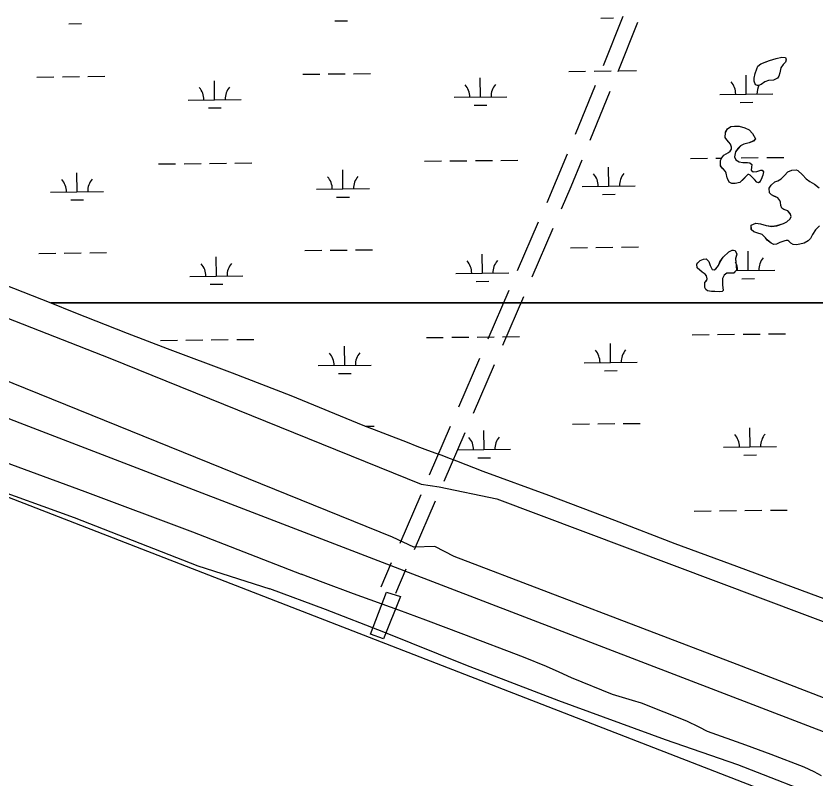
# Model space of a CAD drawing. Extents: x 3734862 to 3772949, y 391520 to 417239.
# Drawn here: x 3744100 to 3745610, y 410769 to 412208 of the extents above; entities that cross this region are included whole.
import ezdxf

# ---------------------------------------------------------------- set-up
doc = ezdxf.new("R2010")
doc.units = 0
for name, color, linetype in [('V-BRDG-OTLN', 7, 'Continuous'), ('V-LEVE-TOET', 7, 'Continuous'), ('V-ROAD-CNTR', 7, 'Continuous'), ('V-SITE-VEGE', 7, 'Continuous'), ('V-TOPO-SHOR', 7, 'Continuous'), ('V-WETL-SWMP', 7, 'Continuous')]:
    doc.layers.add(name, color=color, linetype=linetype)

msp = doc.modelspace()

# ---------------------------------------------------------------- linework, layer by layer
at = {"layer": 'V-BRDG-OTLN'}
msp.add_lwpolyline([(3744768.8, 411042), (3744799.3, 411120.8), (3744826, 411112.9), (3744793.5, 411033.3)], close=True, dxfattribs=at)
at = {"layer": 'V-LEVE-TOET'}
for points in [[(3744926.8, 411188.3), (3744890.4, 411207.3), (3744850.8, 411205.9), (3744810.7, 411224.9), (3744044.1, 411535), (3743485.6, 411757.3), (3743467, 411746.5), (3743430.2, 411739.8), (3743419.1, 411736.3), (3743236.4, 411801.8), (3743192.8, 411831.9), (3743145.7, 411873.1), (3742641.7, 412061.3), (3741586.5, 412475.4), (3741466, 412517.8), (3741404.7, 412536.6), (3741298.7, 412571.4), (3740527, 412789.8), (3739719, 413038.2), (3738899.6, 413268.3), (3738854.4, 413281.1)], [(3743469.8, 411878.6), (3744276.8, 411562.5), (3744864.5, 411325.1), (3744898.6, 411320.1), (3745007.8, 411297.3)], [(3745007.8, 411297.3), (3746587.4, 410703.3), (3748006.1, 410138.8), (3748071.4, 410105.8)], [(3748011.3, 410017.9), (3746833.7, 410454.8), (3745461, 410984.5), (3744926.8, 411188.3)]]:
    msp.add_lwpolyline(points, dxfattribs=at)
at = {"layer": 'V-ROAD-CNTR'}
for points in [[(3738852, 413216.3), (3739597.6, 412997), (3740128.2, 412846.1), (3740911.5, 412622.8), (3741371.7, 412476), (3742051.4, 412232), (3742605.7, 412017.1), (3743130.7, 411814.9), (3743608.3, 411634.1), (3744107.4, 411440.8)], [(3745208.6, 412115.1), (3745246.2, 412207.7)], [(3745236.4, 412103.8), (3745274, 412196.4)], [(3745155.8, 411985.4), (3745193.5, 412078)], [(3745183.6, 411974.1), (3745221.3, 412066.7)], [(3745102.3, 411856.4), (3745120.4, 411898.3), (3745140.8, 411948.3)], [(3745129.9, 411844.5), (3745148.1, 411886.7), (3745168.6, 411937)], [(3745046.8, 411727.8), (3745086.5, 411819.6)], [(3745074.4, 411715.9), (3745114, 411807.7)], [(3744991.3, 411599.3), (3745031, 411691.1)], [(3745018.9, 411587.4), (3745058.5, 411679.2)], [(3744935.8, 411470.8), (3744975.5, 411562.6)], [(3744963.4, 411458.9), (3745003, 411550.7)], [(3744107.4, 411440.8), (3744832.3, 411162.2), (3746024.9, 410704.1), (3747060.1, 410305.2), (3748083.6, 409911.3)], [(3744880.3, 411342.3), (3744920, 411434.1)], [(3744907.9, 411330.4), (3744947.5, 411422.2)], [(3744824.8, 411213.7), (3744864.5, 411305.5)], [(3744852.3, 411201.8), (3744892, 411293.6)], [(3744789.1, 411131.1), (3744808.9, 411177)], [(3744816.7, 411119.2), (3744836.5, 411165.1)]]:
    msp.add_lwpolyline(points, dxfattribs=at)
at = {"layer": 'V-SITE-VEGE'}
msp.add_lwpolyline([(3743285.3, 411610.3), (3746427, 410392), (3746447.8, 410376.4), (3746448.2, 410375.8), (3746448.1, 410375.2), (3746439.8, 410355.7), (3746405.3, 410278.8)], dxfattribs=at)
at = {"layer": 'V-TOPO-SHOR'}
for points in [[(3738856.9, 413083.7), (3739161.6, 412995.9), (3739452.4, 412912.1), (3739705.5, 412839.6), (3740003.1, 412755.6), (3740393.5, 412645.8), (3740671.5, 412564.1), (3740972.5, 412480.8), (3741257.8, 412388.9), (3741438.8, 412334.5), (3741752.7, 412215.1), (3741995.4, 412125.2), (3742217.9, 412039.1), (3742410.1, 411964.3), (3742754, 411823.4), (3743083.5, 411701.7), (3743238, 411641.7), (3743590.1, 411495.3), (3743868.3, 411385.2), (3744209.8, 411261.9), (3744443, 411170.9), (3744579.1, 411127.5)], [(3745520.4, 412086.6), (3745513.4, 412083.8), (3745506.7, 412078.8), (3745501.6, 412077.4), (3745499.4, 412077.1), (3745496.1, 412078.2), (3745493, 412085.2), (3745493.3, 412090.8), (3745495.5, 412099.8), (3745498.2, 412108.7), (3745500.5, 412113.8), (3745505.6, 412118.1), (3745515.2, 412121.6), (3745522.2, 412124), (3745535, 412128.2), (3745545.3, 412130.6), (3745552.3, 412130.1), (3745554, 412125.7), (3745552.5, 412121.3), (3745548, 412116.7), (3745543.5, 412110.5), (3745541.9, 412100.7), (3745540, 412094.5), (3745537.4, 412090.9), (3745530, 412087.4), (3745520.4, 412086.6)], [(3745479.8, 411907.8), (3745473.1, 411900.6), (3745466, 411894.2), (3745457.2, 411892.1), (3745451, 411891.9), (3745445.9, 411894.5), (3745443.1, 411901.9), (3745442.4, 411902.6), (3745440.7, 411911.4), (3745438.9, 411915.1), (3745435, 411919.5), (3745432.8, 411921.4), (3745429.6, 411925.8), (3745429.8, 411935.3), (3745432.4, 411940.8), (3745436.2, 411945.8), (3745445, 411950.4), (3745448.3, 411952.9), (3745450.6, 411956.9), (3745450.3, 411960.6), (3745448.5, 411966.1), (3745445.8, 411970.3), (3745441.6, 411974.5), (3745438.6, 411979.1), (3745439.1, 411988.7), (3745442.9, 411995.1), (3745449.2, 411999.7), (3745456.1, 412000.3), (3745464.9, 412000.5), (3745475.8, 411997.1), (3745483.8, 411993.7), (3745490.3, 411986.6), (3745495.6, 411976.7), (3745491.8, 411972.3), (3745484.1, 411968.8), (3745473.8, 411966.4), (3745467.2, 411963.2), (3745462.7, 411958.2), (3745457.9, 411951.7), (3745456.3, 411942.6), (3745458.7, 411936.7), (3745465.3, 411932.9), (3745472.2, 411932.1), (3745480.6, 411931.6), (3745485.3, 411931.1), (3745488.6, 411928.2), (3745488.5, 411923.1), (3745487.7, 411917.6), (3745491.6, 411914.2), (3745498.6, 411914.9), (3745505.9, 411917.3), (3745508.5, 411917.2), (3745511, 411913.9), (3745509.8, 411907.7), (3745506.4, 411899.7), (3745503.7, 411895), (3745501.2, 411893.3), (3745498.6, 411894.4), (3745493.9, 411899.6), (3745492.2, 411901.4), (3745489.3, 411904.4), (3745485.7, 411908.1), (3745483.1, 411908.9), (3745481.3, 411909.3), (3745479.8, 411907.8)], [(3745542, 411781.1), (3745535.4, 411777.6), (3745530.6, 411776.9), (3745525.2, 411779.6), (3745518, 411785.5), (3745514.4, 411789.6), (3745508.3, 411795.9), (3745498.4, 411799.4), (3745492.6, 411801.3), (3745487.9, 411805.4), (3745487.7, 411813.8), (3745496.2, 411817.3), (3745505.3, 411816.1), (3745515.8, 411813), (3745526.4, 411811.3), (3745536.3, 411812.6), (3745548.8, 411816.4), (3745554.7, 411819.6), (3745561, 411825.4), (3745562.9, 411830.1), (3745561.2, 411835.2), (3745556.9, 411840.4), (3745549.6, 411843.1), (3745545.6, 411845.4), (3745543.9, 411850.9), (3745543.2, 411856.7), (3745541.5, 411860.4), (3745538.2, 411864.9), (3745530.6, 411868.6), (3745526.3, 411870.9), (3745522.3, 411874.3), (3745521.7, 411883.4), (3745525.1, 411888.8), (3745532.2, 411895.3), (3745537.7, 411897.4), (3745544, 411900.9), (3745550.3, 411907.4), (3745557, 411913.9), (3745564.7, 411917.4), (3745572.4, 411918), (3745576, 411916.5), (3745584.6, 411908.7), (3745591.5, 411900.9), (3745598.3, 411895.7), (3745607.4, 411891.1), (3745616, 411884.1)], [(3745616.7, 411812.4), (3745609.3, 411804.9), (3745603.6, 411795.8), (3745599.9, 411788.6), (3745595.4, 411784.3), (3745587.7, 411779.6), (3745573.7, 411776.6), (3745566.8, 411777.1), (3745562.4, 411779.3), (3745558.5, 411783.4), (3745557, 411784.5), (3745553.8, 411784.6), (3745551.2, 411784.3), (3745542, 411781.1)], [(3745418.8, 411688.5), (3745412.6, 411688.6), (3745405.3, 411689.8), (3745402.1, 411692), (3745399.9, 411696.1), (3745400.4, 411705.2), (3745403.1, 411708.8), (3745404.6, 411712.5), (3745403.6, 411718), (3745401.1, 411721.3), (3745395.3, 411725), (3745391, 411728.8), (3745385.9, 411733.2), (3745384.9, 411740.2), (3745386.8, 411742.7), (3745391.3, 411747), (3745397.5, 411749.5), (3745403, 411749.8), (3745408, 411745.3), (3745410.5, 411737.2), (3745414, 411730.2), (3745418, 411729.1), (3745421, 411731.2), (3745425.8, 411737.7), (3745428.8, 411744.2), (3745434.8, 411752.9), (3745445.2, 411763.3), (3745451.9, 411766.5), (3745454.4, 411766.5), (3745457.3, 411765.7), (3745460.5, 411758.7), (3745457.8, 411750.3), (3745459.1, 411736.8), (3745460, 411728.7), (3745454.8, 411723.3), (3745447.5, 411723.1), (3745441.7, 411722.8), (3745436.8, 411719.2), (3745433.5, 411713.1), (3745433.6, 411700.7), (3745434.5, 411690.4), (3745433, 411688.2), (3745428.3, 411687.6), (3745418.8, 411688.5)], [(3743988.2, 411399.5), (3744229.6, 411311), (3744433.3, 411234.6), (3744638, 411155.2)], [(3745620.6, 410774.8), (3745606.4, 410782.2), (3745587.5, 410791.1), (3745525.4, 410815), (3745477.4, 410832.1), (3745405.3, 410858.1), (3745389.7, 410866.2), (3745366.3, 410877.4), (3745280.5, 410911.3), (3745263.7, 410916.4), (3745225.9, 410928), (3745148.7, 410959.3), (3745125.5, 410970), (3745101, 410980.6), (3745058.2, 410998.5), (3744945, 411041), (3744873.8, 411068.2), (3744822.3, 411087.2), (3744737.3, 411118.2), (3744679.6, 411139.3), (3744638, 411155.2)], [(3747447.5, 410025.5), (3747317.9, 410075.1), (3747191.8, 410123.4), (3747040.5, 410184), (3746927.1, 410225.4), (3746792.6, 410279.7), (3746641.6, 410332.1), (3746543.3, 410368.3), (3746348, 410445.8), (3746191, 410511.1), (3746161.5, 410521.5), (3746023, 410570.2), (3745889, 410625.8), (3745763.5, 410678), (3745636.8, 410727.2), (3745462.4, 410795.3), (3745325.8, 410842.3), (3745124.7, 410916.1), (3744949.3, 410983.3), (3744794.5, 411045.6), (3744683.9, 411088.1), (3744579.1, 411127.5)]]:
    msp.add_lwpolyline(points, dxfattribs=at)
at = {"layer": 'V-WETL-SWMP'}
for p, q in [((3744199.8, 412193.7), (3744223.8, 412194)), ((3744701.7, 412199), (3744725.7, 412199.3)), ((3745203.6, 412204.3), (3745227.6, 412204.6)), ((3745535.1, 412128.2), (3745545.3, 412130.6)), ((3745545.3, 412130.6), (3745552.3, 412130.1)), ((3745552.3, 412130.1), (3745554, 412125.7)), ((3745500.5, 412113.8), (3745505.7, 412118.1)), ((3745505.7, 412118.1), (3745522.2, 412124)), ((3745522.2, 412124), (3745535.1, 412128.2)), ((3745548, 412116.7), (3745543.5, 412110.5)), ((3745552.5, 412121.4), (3745548, 412116.7)), ((3745554, 412125.7), (3745552.5, 412121.4)), ((3745143.2, 412103.7), (3745175.2, 412104)), ((3745191.2, 412104.2), (3745223.2, 412104.5)), ((3745239.2, 412104.7), (3745271.2, 412105.1)), ((3745495.5, 412099.8), (3745498.2, 412108.7)), ((3745498.2, 412108.7), (3745500.5, 412113.8)), ((3745541.9, 412100.7), (3745540, 412094.5)), ((3745543.5, 412110.5), (3745541.9, 412100.7)), ((3744139.5, 412093.1), (3744171.5, 412093.4)), ((3744187.5, 412093.6), (3744219.5, 412093.9)), ((3744235.5, 412094.1), (3744267.5, 412094.5)), ((3744474.8, 412050.2), (3744474.4, 412086.2)), ((3744641.4, 412098.4), (3744673.4, 412098.7)), ((3744689.4, 412098.9), (3744721.4, 412099.2)), ((3744737.3, 412099.4), (3744769.3, 412099.8)), ((3744976.7, 412055.5), (3744976.3, 412091.5)), ((3745478.5, 412060.8), (3745478.2, 412096.8)), ((3745493, 412085.2), (3745493.3, 412090.8)), ((3745496.1, 412078.3), (3745493, 412085.2)), ((3745493.3, 412090.8), (3745495.5, 412099.8)), ((3745520.4, 412086.6), (3745513.4, 412083.8)), ((3745530, 412087.4), (3745520.4, 412086.6)), ((3745537.4, 412090.9), (3745530, 412087.4)), ((3745540, 412094.5), (3745537.4, 412090.9)), ((3745499.4, 412077.1), (3745496.1, 412078.3)), ((3745501.6, 412077.4), (3745499.4, 412077.1)), ((3745506.7, 412078.8), (3745501.6, 412077.4)), ((3745513.4, 412083.8), (3745506.7, 412078.8)), ((3744926.7, 412055), (3745026.7, 412056)), ((3745428.6, 412060.3), (3745528.5, 412061.3)), ((3744424.8, 412049.7), (3744524.8, 412050.7)), ((3744964.8, 412040), (3744988.8, 412040.2)), ((3745466.7, 412045.3), (3745490.7, 412045.5)), ((3744463, 412034.7), (3744487, 412034.9)), ((3745439.1, 411988.8), (3745442.9, 411995.1)), ((3745442.9, 411995.1), (3745449.2, 411999.7)), ((3745449.2, 411999.7), (3745456.1, 412000.3)), ((3745456.1, 412000.3), (3745464.9, 412000.6)), ((3745464.9, 412000.6), (3745475.8, 411997.1)), ((3745475.8, 411997.1), (3745483.8, 411993.7)), ((3745438.6, 411979.1), (3745439.1, 411988.8)), ((3745441.6, 411974.5), (3745438.6, 411979.1)), ((3745483.8, 411993.7), (3745490.3, 411986.6)), ((3745490.3, 411986.6), (3745495.6, 411976.7)), ((3745445.8, 411970.3), (3745441.6, 411974.5)), ((3745448.6, 411966.2), (3745445.8, 411970.3)), ((3745450.3, 411960.6), (3745448.6, 411966.2)), ((3745473.8, 411966.4), (3745467.2, 411963.3)), ((3745484.1, 411968.8), (3745473.8, 411966.4)), ((3745491.9, 411972.4), (3745484.1, 411968.8)), ((3745495.6, 411976.7), (3745491.9, 411972.4)), ((3745436.2, 411945.8), (3745445, 411950.4)), ((3745445, 411950.4), (3745448.3, 411953)), ((3745448.3, 411953), (3745450.6, 411956.9)), ((3745450.6, 411956.9), (3745450.3, 411960.6)), ((3745457.9, 411951.7), (3745456.3, 411942.6)), ((3745462.8, 411958.2), (3745457.9, 411951.7)), ((3745467.2, 411963.3), (3745462.8, 411958.2)), ((3744871.1, 411934.3), (3744903.1, 411934.7)), ((3744919.1, 411934.8), (3744951.1, 411935.2)), ((3744967.1, 411935.3), (3744999.1, 411935.7)), ((3745015.1, 411935.8), (3745047.1, 411936.2)), ((3745373, 411939.6), (3745405, 411940)), ((3745421, 411940.1), (3745432.2, 411940.2)), ((3745429.6, 411925.9), (3745429.8, 411935.3)), ((3745429.8, 411935.3), (3745432.4, 411940.8)), ((3745432.4, 411940.8), (3745436.2, 411945.8)), ((3745456.3, 411942.6), (3745458.7, 411936.7)), ((3745458.7, 411936.7), (3745465.3, 411933)), ((3745469, 411940.6), (3745501, 411941)), ((3745517, 411941.1), (3745549, 411941.5)), ((3744369.2, 411929), (3744401.2, 411929.4)), ((3744417.2, 411929.5), (3744449.2, 411929.9)), ((3744465.2, 411930), (3744497.2, 411930.4)), ((3744513.2, 411930.5), (3744545.2, 411930.9)), ((3745218.9, 411887.2), (3745218.6, 411923.2)), ((3745432.8, 411921.4), (3745429.6, 411925.9)), ((3745435, 411919.6), (3745432.8, 411921.4)), ((3745438.9, 411915.1), (3745435, 411919.6)), ((3745465.3, 411933), (3745472.2, 411932.1)), ((3745472.2, 411932.1), (3745480.6, 411931.6)), ((3745480.6, 411931.6), (3745485.3, 411931.2)), ((3745485.3, 411931.2), (3745488.6, 411928.2)), ((3745488.5, 411923.1), (3745487.7, 411917.6)), ((3745488.6, 411928.2), (3745488.5, 411923.1)), ((3744215.2, 411876.6), (3744214.8, 411912.6)), ((3744717.1, 411881.9), (3744716.7, 411917.9)), ((3745440.7, 411911.4), (3745438.9, 411915.1)), ((3745442.4, 411902.6), (3745440.7, 411911.4)), ((3745479.8, 411907.9), (3745473.1, 411900.7)), ((3745481.3, 411909.3), (3745479.8, 411907.9)), ((3745483.1, 411908.9), (3745481.3, 411909.3)), ((3745485.7, 411908.1), (3745483.1, 411908.9)), ((3745494, 411899.6), (3745485.7, 411908.1)), ((3745487.7, 411917.6), (3745491.6, 411914.3)), ((3745491.6, 411914.3), (3745498.6, 411914.9)), ((3745498.6, 411914.9), (3745505.9, 411917.3)), ((3745505.9, 411917.3), (3745508.5, 411917.3)), ((3745509.8, 411907.7), (3745506.4, 411899.8)), ((3745508.5, 411917.3), (3745511, 411913.9)), ((3745511, 411913.9), (3745509.8, 411907.7)), ((3745544, 411901), (3745550.3, 411907.4)), ((3745550.3, 411907.4), (3745557, 411913.9)), ((3745557, 411913.9), (3745564.7, 411917.4)), ((3745564.7, 411917.4), (3745572.4, 411918)), ((3745572.4, 411918), (3745576, 411916.5)), ((3745576, 411916.5), (3745584.7, 411908.7)), ((3745584.7, 411908.7), (3745591.5, 411900.9)), ((3745443.1, 411901.9), (3745442.4, 411902.6)), ((3745445.9, 411894.5), (3745443.1, 411901.9)), ((3745451, 411891.9), (3745445.9, 411894.5)), ((3745457.2, 411892.1), (3745451, 411891.9)), ((3745466, 411894.2), (3745457.2, 411892.1)), ((3745473.1, 411900.7), (3745466, 411894.2)), ((3745498.6, 411894.4), (3745494, 411899.6)), ((3745501.2, 411893.3), (3745498.6, 411894.4)), ((3745503.7, 411895.1), (3745501.2, 411893.3)), ((3745506.4, 411899.8), (3745503.7, 411895.1)), ((3745521.7, 411883.4), (3745525.1, 411888.8)), ((3745525.1, 411888.8), (3745532.2, 411895.3)), ((3745532.2, 411895.3), (3745537.7, 411897.4)), ((3745537.7, 411897.4), (3745544, 411901)), ((3745591.5, 411900.9), (3745598.3, 411895.7)), ((3745598.3, 411895.7), (3745607.4, 411891.2)), ((3745607.4, 411891.2), (3745616, 411884.1)), ((3744165.2, 411876.1), (3744265.2, 411877.2)), ((3744667.1, 411881.4), (3744767.1, 411882.5)), ((3745168.9, 411886.7), (3745268.9, 411887.8)), ((3745522.3, 411874.3), (3745521.7, 411883.4)), ((3745526.3, 411870.9), (3745522.3, 411874.3)), ((3744203.3, 411861.1), (3744227.3, 411861.3)), ((3744705.2, 411866.4), (3744729.2, 411866.6)), ((3745207.1, 411871.7), (3745231.1, 411871.9)), ((3745538.3, 411864.9), (3745526.3, 411870.9)), ((3745541.5, 411860.4), (3745538.3, 411864.9)), ((3745543.2, 411856.8), (3745541.5, 411860.4)), ((3745543.9, 411850.9), (3745543.2, 411856.8)), ((3745545.6, 411845.4), (3745543.9, 411850.9)), ((3745549.6, 411843.1), (3745545.6, 411845.4)), ((3745556.9, 411840.5), (3745549.6, 411843.1)), ((3745561.2, 411835.3), (3745556.9, 411840.5)), ((3745561, 411825.4), (3745562.9, 411830.1)), ((3745562.9, 411830.1), (3745561.2, 411835.3)), ((3745487.7, 411813.8), (3745496.2, 411817.3)), ((3745488, 411805.4), (3745487.7, 411813.8)), ((3745496.2, 411817.3), (3745505.3, 411816.1)), ((3745505.3, 411816.1), (3745515.9, 411813)), ((3745515.9, 411813), (3745526.4, 411811.4)), ((3745536.3, 411812.7), (3745548.8, 411816.5)), ((3745548.8, 411816.5), (3745554.7, 411819.7)), ((3745554.7, 411819.7), (3745561, 411825.4)), ((3745492.6, 411801.3), (3745488, 411805.4)), ((3745498.5, 411799.4), (3745492.6, 411801.3)), ((3745508.3, 411795.9), (3745498.5, 411799.4)), ((3745526.4, 411811.4), (3745536.3, 411812.7)), ((3745609.3, 411804.9), (3745603.6, 411795.8)), ((3745616.7, 411812.4), (3745609.3, 411804.9)), ((3745514.4, 411789.6), (3745508.3, 411795.9)), ((3745518, 411785.6), (3745514.4, 411789.6)), ((3745525.2, 411779.6), (3745518, 411785.6)), ((3745551.2, 411784.3), (3745542, 411781.1)), ((3745553.8, 411784.6), (3745551.2, 411784.3)), ((3745557, 411784.5), (3745553.8, 411784.6)), ((3745558.5, 411783.4), (3745557, 411784.5)), ((3745562.4, 411779.3), (3745558.5, 411783.4)), ((3745595.4, 411784.3), (3745587.7, 411779.7)), ((3745599.9, 411788.6), (3745595.4, 411784.3)), ((3745603.6, 411795.8), (3745599.9, 411788.6)), ((3745146.8, 411771.1), (3745178.7, 411771.4)), ((3745194.7, 411771.6), (3745226.7, 411771.9)), ((3745242.7, 411772.1), (3745274.7, 411772.4)), ((3745530.6, 411776.9), (3745525.2, 411779.6)), ((3745535.4, 411777.6), (3745530.6, 411776.9)), ((3745542, 411781.1), (3745535.4, 411777.6)), ((3745566.8, 411777.1), (3745562.4, 411779.3)), ((3745573.7, 411776.6), (3745566.8, 411777.1)), ((3745587.7, 411779.7), (3745573.7, 411776.6)), ((3744143, 411760.4), (3744175, 411760.8)), ((3744191, 411761), (3744223, 411761.3)), ((3744239, 411761.5), (3744271, 411761.8)), ((3744478.3, 411717.6), (3744477.9, 411753.6)), ((3744644.9, 411765.7), (3744676.9, 411766.1)), ((3744692.9, 411766.3), (3744724.9, 411766.6)), ((3744740.9, 411766.8), (3744772.9, 411767.1)), ((3744980.2, 411722.9), (3744979.8, 411758.9)), ((3745428.9, 411744.3), (3745434.8, 411752.9)), ((3745434.8, 411752.9), (3745445.2, 411763.4)), ((3745445.2, 411763.4), (3745451.9, 411766.5)), ((3745451.9, 411766.5), (3745454.4, 411766.5)), ((3745454.4, 411766.5), (3745457.3, 411765.7)), ((3745457.3, 411765.7), (3745460.5, 411758.7)), ((3745460.5, 411758.7), (3745457.8, 411750.4)), ((3745482.1, 411728.2), (3745481.7, 411764.2)), ((3745384.9, 411740.2), (3745386.8, 411742.7)), ((3745385.9, 411733.3), (3745384.9, 411740.2)), ((3745386.8, 411742.7), (3745391.3, 411747.1)), ((3745391.3, 411747.1), (3745397.5, 411749.5)), ((3745397.5, 411749.5), (3745403, 411749.8)), ((3745403, 411749.8), (3745408, 411745.3)), ((3745408, 411745.3), (3745410.5, 411737.2)), ((3745421, 411731.2), (3745425.8, 411737.7)), ((3745425.8, 411737.7), (3745428.9, 411744.3)), ((3745457.8, 411750.4), (3745459.1, 411736.8)), ((3744930.2, 411722.3), (3745030.2, 411723.4)), ((3745395.3, 411725.1), (3745385.9, 411733.3)), ((3745401.1, 411721.3), (3745395.3, 411725.1)), ((3745410.5, 411737.2), (3745414, 411730.2)), ((3745414, 411730.2), (3745418, 411729.1)), ((3745418, 411729.1), (3745421, 411731.2)), ((3745441.7, 411722.8), (3745436.9, 411719.3)), ((3745454.8, 411723.4), (3745441.7, 411722.8)), ((3745460, 411728.8), (3745454.8, 411723.4)), ((3745459.1, 411736.8), (3745460, 411728.8)), ((3745459.2, 411727.9), (3745532.1, 411728.7)), ((3744428.3, 411717), (3744528.3, 411718.1)), ((3744968.4, 411707.3), (3744992.3, 411707.6)), ((3745400.4, 411705.3), (3745403.1, 411708.9)), ((3745403.6, 411718), (3745401.1, 411721.3)), ((3745403.1, 411708.9), (3745404.6, 411712.5)), ((3745404.6, 411712.5), (3745403.6, 411718)), ((3745436.9, 411719.3), (3745433.5, 411713.1)), ((3745433.5, 411713.1), (3745433.6, 411700.7)), ((3745470.2, 411712.6), (3745494.2, 411712.9)), ((3744077.5, 411701.9), (3744165.4, 411667)), ((3744466.5, 411702), (3744490.5, 411702.3)), ((3745399.9, 411696.1), (3745400.4, 411705.3)), ((3745402.1, 411692.1), (3745399.9, 411696.1)), ((3745433.6, 411700.7), (3745434.6, 411690.4)), ((3745405.3, 411689.8), (3745402.1, 411692.1)), ((3745412.6, 411688.6), (3745405.3, 411689.8)), ((3745418.8, 411688.5), (3745412.6, 411688.6)), ((3745428.3, 411687.6), (3745418.8, 411688.5)), ((3745433.1, 411688.3), (3745428.3, 411687.6)), ((3745434.6, 411690.4), (3745433.1, 411688.3)), ((3744165.4, 411667), (3745792.1, 411667)), ((3744874.5, 411601.5), (3744906.5, 411601.9)), ((3744922.5, 411602), (3744954.5, 411602.4)), ((3744970.5, 411602.5), (3745002.5, 411602.9)), ((3745018.5, 411603), (3745050.5, 411603.4)), ((3745376.4, 411606.8), (3745408.4, 411607.2)), ((3745424.4, 411607.3), (3745456.4, 411607.7)), ((3745472.4, 411607.8), (3745504.4, 411608.2)), ((3745520.4, 411608.3), (3745552.4, 411608.7)), ((3744372.7, 411596.2), (3744404.7, 411596.6)), ((3744420.7, 411596.7), (3744452.6, 411597.1)), ((3744468.6, 411597.2), (3744500.6, 411597.6)), ((3744516.6, 411597.7), (3744548.6, 411598.1)), ((3745222.4, 411554.5), (3745222, 411590.4)), ((3744720.5, 411549.1), (3744720.1, 411585.1)), ((3744670.5, 411548.6), (3744770.5, 411549.7)), ((3745172.4, 411553.9), (3745272.4, 411555)), ((3744708.6, 411533.6), (3744732.6, 411533.8)), ((3745210.5, 411538.9), (3745234.5, 411539.1)), ((3745150.2, 411438.2), (3745182.2, 411438.6)), ((3745198.2, 411438.8), (3745230.2, 411439.1)), ((3745246.2, 411439.3), (3745278.2, 411439.6)), ((3744759.1, 411434.1), (3744776.3, 411434.3)), ((3744983.6, 411390.1), (3744983.2, 411426.1)), ((3745485.5, 411395.4), (3745485.1, 411431.4)), ((3744933.6, 411389.5), (3745033.6, 411390.6)), ((3745435.5, 411394.8), (3745535.5, 411395.9)), ((3745473.7, 411379.8), (3745497.7, 411380.1)), ((3744971.8, 411374.5), (3744995.8, 411374.8)), ((3745379.9, 411274.2), (3745411.9, 411274.5)), ((3745427.9, 411274.7), (3745459.9, 411275)), ((3745475.9, 411275.2), (3745507.9, 411275.5)), ((3745523.9, 411275.7), (3745555.9, 411276))]:
    msp.add_line(p, q, dxfattribs=at)
for points in [[(3744165.4, 411667), (3744209.3, 411649.5), (3744309.9, 411609.5), (3744385.3, 411581), (3744507.9, 411535.2), (3744618.5, 411492.3), (3744754.5, 411435.9), (3744838, 411404), (3744856.4, 411396.4), (3744876.6, 411389.3), (3744892.2, 411383.3), (3744903.6, 411379.3), (3744914.6, 411375.3), (3744931.4, 411369), (3744981, 411349.6), (3745105.1, 411304), (3745229.8, 411256.7), (3745343.7, 411212.8), (3745448, 411174.7), (3745959.7, 410984.9)], [(3745792.1, 411667), (3744165.4, 411667)]]:
    msp.add_lwpolyline(points, dxfattribs=at)
for centre, start, end in [((3744419.5, 412050.1), 359.8334, 41.377), ((3744530, 412051.3), 139.8333, 181.377), ((3744921.4, 412055.4), 359.8334, 41.377), ((3745031.9, 412056.6), 139.8333, 181.377), ((3745423.3, 412060.7), 359.8334, 41.377), ((3745533.8, 412061.9), 153.4805, 181.377), ((3744661.8, 411881.8), 359.8334, 41.377), ((3744772.3, 411883), 139.8333, 181.377), ((3745163.7, 411887.1), 359.8334, 41.377), ((3745274.2, 411888.3), 139.8333, 181.377), ((3744159.9, 411876.5), 359.8334, 41.377), ((3744270.4, 411877.7), 139.8333, 181.377), ((3744423.1, 411717.4), 359.8334, 41.377), ((3744533.5, 411718.6), 139.8333, 181.377), ((3744924.9, 411722.8), 359.8334, 41.377), ((3745035.4, 411723.9), 139.8333, 181.377), ((3745426.8, 411728.1), 359.8334, 26.2298), ((3745537.3, 411729.2), 139.8333, 181.377), ((3744665.2, 411549), 359.8334, 41.377), ((3744775.7, 411550.2), 139.8334, 181.377), ((3745167.1, 411554.3), 359.8334, 41.377), ((3745277.6, 411555.5), 139.8334, 181.377), ((3744928.4, 411389.9), 359.8334, 41.377), ((3745038.9, 411391.1), 139.8334, 181.377), ((3745430.3, 411395.2), 359.8334, 41.377), ((3745540.7, 411396.4), 139.8334, 181.377)]:
    msp.add_arc(centre, 35.2, start, end, dxfattribs=at)

doc.saveas('drawing.dxf')
